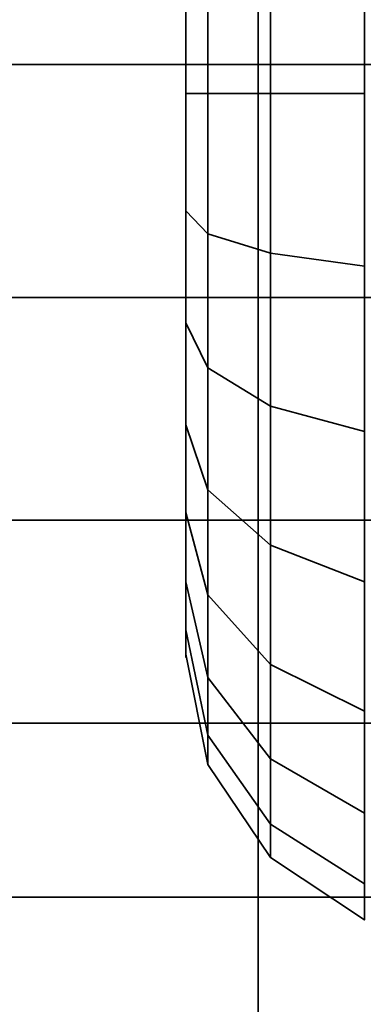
# Model space of a CAD drawing. Header units: millimetres. Extents: x -587 to 3688, y -115 to 120.
# Tile 936 of 960: x 3530.15 to 3532.53, y -38.5 to -31.69. Entities that reach past the tile are written whole.
import ezdxf

# ---------------------------------------------------------------- set-up
doc = ezdxf.new("R2010")
doc.units = ezdxf.units.MM
doc.layers.add('151', color=7, linetype='Continuous', true_color=0xffffff)

# ---------------------------------------------------------------- blocks, each defined once
blk = doc.blocks.new('UG_SURFACE_003')
at = {"layer": '151', "color": 252, "linetype": 'Continuous', "lineweight": 35}
for points in [[(3687.5, -40, 2198), (3687.5, 110, 2198), (2312.5, 110, 2198), (2312.5, -40, 2198)], [(2462.5001, -40, 2048.0001), (2462.5001, 110, 2048.0001), (3537.4999, 110, 2048.0001), (3537.4999, -40, 2048.0001)]]:
    blk.add_3dface(points, dxfattribs=at)
blk = doc.blocks.new('UG_SURFACE_103')
at = {"layer": '151', "color": 252, "linetype": 'Continuous', "lineweight": 35}
for points in [[(3516, -17.5352, 415), (3516, -46.5, 415), (3531.8, -46.5, 415), (3531.8, -17.5352, 415)], [(3516, -17.5352, 414), (3531.8, -17.5352, 414), (3531.8, -46.5, 414), (3516, -46.5, 414)], [(3516, -17.5352, 275), (3531.8, -17.5352, 275), (3531.8, -46.5, 275), (3516, -46.5, 275)], [(3516, -17.5352, 276), (3516, -46.5, 276), (3531.8, -46.5, 276), (3531.8, -17.5352, 276)], [(3531.8, -17.5352, 414), (3531.8, -17.5352, 415), (3531.8, -46.5, 415), (3531.8, -46.5, 414)], [(3531.8, -46.5, 276), (3531.8, -46.5, 275), (3531.8, -17.5352, 275), (3531.8, -17.5352, 276)]]:
    blk.add_3dface(points, dxfattribs=at)
blk = doc.blocks.new('UG_SURFACE_105')
at = {"layer": '151', "color": 18, "linetype": 'Continuous', "lineweight": 35}
for points in [[(3517.9999, -32, 296.75), (3535.0001, -32, 296.75), (3535.0001, -28.8478, 296.08), (3517.9999, -28.8478, 296.08)], [(3517.9999, -30.3887, 281.4194), (3535.0001, -30.3887, 281.4194), (3535.0001, -33.6113, 281.4194), (3517.9999, -33.6113, 281.4194)], [(3517.9999, -35.1522, 296.08), (3535.0001, -35.1522, 296.08), (3535.0001, -32, 296.75), (3517.9999, -32, 296.75)], [(3517.9999, -33.6113, 281.4194), (3535.0001, -33.6113, 281.4194), (3535.0001, -36.5553, 282.7301), (3517.9999, -36.5553, 282.7301)], [(3517.9999, -37.7594, 294.1858), (3535.0001, -37.7594, 294.1858), (3535.0001, -35.1522, 296.08), (3517.9999, -35.1522, 296.08)], [(3517.9999, -36.5553, 282.7301), (3535.0001, -36.5553, 282.7301), (3535.0001, -38.7117, 285.125), (3517.9999, -38.7117, 285.125)], [(3517.9999, -39.3707, 291.3949), (3535.0001, -39.3707, 291.3949), (3535.0001, -37.7594, 294.1858), (3517.9999, -37.7594, 294.1858)]]:
    blk.add_3dface(points, dxfattribs=at)
blk = doc.blocks.new('UG_SURFACE_106')
at = {"layer": '151', "color": 18, "linetype": 'Continuous', "lineweight": 35}
for points in [[(3517.9999, -32, 408.75), (3535.0001, -32, 408.75), (3535.0001, -28.8478, 408.08), (3517.9999, -28.8478, 408.08)], [(3517.9999, -30.3887, 393.4194), (3535.0001, -30.3887, 393.4194), (3535.0001, -33.6113, 393.4194), (3517.9999, -33.6113, 393.4194)], [(3517.9999, -35.1522, 408.08), (3535.0001, -35.1522, 408.08), (3535.0001, -32, 408.75), (3517.9999, -32, 408.75)], [(3517.9999, -33.6113, 393.4194), (3535.0001, -33.6113, 393.4194), (3535.0001, -36.5553, 394.7301), (3517.9999, -36.5553, 394.7301)], [(3517.9999, -37.7594, 406.1858), (3535.0001, -37.7594, 406.1858), (3535.0001, -35.1522, 408.08), (3517.9999, -35.1522, 408.08)], [(3517.9999, -36.5553, 394.7301), (3535.0001, -36.5553, 394.7301), (3535.0001, -38.7117, 397.125), (3517.9999, -38.7117, 397.125)], [(3517.9999, -39.3707, 403.3949), (3535.0001, -39.3707, 403.3949), (3535.0001, -37.7594, 406.1858), (3517.9999, -37.7594, 406.1858)]]:
    blk.add_3dface(points, dxfattribs=at)
blk = doc.blocks.new('UG_SURFACE_108')
at = {"layer": '151', "color": 252, "linetype": 'Continuous', "lineweight": 35}
for points in [[(3530, -47, 273), (3517.9999, -16.5, 273), (3533.9999, -19.5, 273), (3533.9999, -45.5, 273)], [(3517.9999, -16.5, 275), (3530, -47, 275), (3533.9999, -45.5, 275), (3533.9999, -19.5, 275)], [(3517.9999, -16.5, 417), (3530, -47, 417), (3533.9999, -45.5, 417), (3533.9999, -19.5, 417)], [(3530, -47, 415), (3517.9999, -16.5, 415), (3533.9999, -19.5, 415), (3533.9999, -45.5, 415)], [(3531.3001, -28.8225, 402.95), (3531.3001, -28.3214, 401.4077), (3531.3001, -28.4909, 399.7948), (3531.3001, -32.2, 401)], [(3531.3001, -28.8225, 290.95), (3531.3001, -28.3214, 289.4077), (3531.3001, -28.4909, 287.7948), (3531.3001, -32.2, 289)], [(3531.3001, -28.4909, 399.7948), (3531.3001, -29.3017, 398.3904), (3531.3001, -30.6137, 397.4372), (3531.3001, -32.2, 401)], [(3531.3001, -28.4909, 287.7948), (3531.3001, -29.3017, 286.3904), (3531.3001, -30.6137, 285.4372), (3531.3001, -32.2, 289)], [(3531.3001, -31.3891, 404.8148), (3531.3001, -29.9076, 404.1552), (3531.3001, -28.8225, 402.95), (3531.3001, -32.2, 401)], [(3531.3001, -31.3891, 292.8148), (3531.3001, -29.9076, 292.1552), (3531.3001, -28.8225, 290.95), (3531.3001, -32.2, 289)], [(3532.5346, -29.8622, 395.7492), (3532.5346, -32.2, 395.2522), (3531.8859, -32.2, 395.6858), (3531.8859, -30.0385, 396.1452)], [(3532.5346, -29.8622, 283.7492), (3532.5346, -32.2, 283.2522), (3531.8859, -32.2, 283.6858), (3531.8859, -30.0385, 284.1452)], [(3531.8859, -30.0385, 396.1452), (3531.8859, -32.2, 395.6858), (3531.4522, -32.2, 396.3346), (3531.4522, -30.3024, 396.738)], [(3531.8859, -30.0385, 284.1452), (3531.8859, -32.2, 283.6858), (3531.4522, -32.2, 284.3346), (3531.4522, -30.3024, 284.738)], [(3531.4522, -30.3024, 396.738), (3531.4522, -32.2, 396.3346), (3531.3001, -32.2, 397.1), (3531.3001, -30.6137, 397.4372)], [(3531.4522, -30.3024, 284.738), (3531.4522, -32.2, 284.3346), (3531.3001, -32.2, 285.1), (3531.3001, -30.6137, 285.4372)], [(3531.3001, -30.6137, 397.4372), (3531.3001, -32.2, 397.1), (3531.3001, -33.7863, 397.4372), (3531.3001, -32.2, 401)], [(3531.3001, -30.6137, 285.4372), (3531.3001, -32.2, 285.1), (3531.3001, -33.7863, 285.4372), (3531.3001, -32.2, 289)], [(3532.5346, -33.395, 406.6222), (3532.5346, -31.005, 406.6222), (3531.8859, -31.0951, 406.1981), (3531.8859, -33.3049, 406.1981)], [(3532.5346, -33.395, 294.6222), (3532.5346, -31.005, 294.6222), (3531.8859, -31.0951, 294.1981), (3531.8859, -33.3049, 294.1981)], [(3531.8859, -33.3049, 406.1981), (3531.8859, -31.0951, 406.1981), (3531.4522, -31.23, 405.5634), (3531.4522, -33.17, 405.5634)], [(3531.8859, -33.3049, 294.1981), (3531.8859, -31.0951, 294.1981), (3531.4522, -31.23, 293.5634), (3531.4522, -33.17, 293.5634)], [(3531.4522, -33.17, 405.5634), (3531.4522, -31.23, 405.5634), (3531.3001, -31.3891, 404.8148), (3531.3001, -33.0109, 404.8148)], [(3531.4522, -33.17, 293.5634), (3531.4522, -31.23, 293.5634), (3531.3001, -31.3891, 292.8148), (3531.3001, -33.0109, 292.8148)], [(3531.3001, -34.4924, 404.1552), (3531.3001, -33.0109, 404.8148), (3531.3001, -31.3891, 404.8148), (3531.3001, -32.2, 401)], [(3531.3001, -34.4924, 292.1552), (3531.3001, -33.0109, 292.8148), (3531.3001, -31.3891, 292.8148), (3531.3001, -32.2, 289)], [(3531.3001, -32.2, 401), (3531.3001, -33.7863, 397.4372), (3531.3001, -35.0983, 398.3904)], [(3531.3001, -35.0983, 398.3904), (3531.3001, -35.9091, 399.7948), (3531.3001, -36.0786, 401.4077), (3531.3001, -32.2, 401)], [(3531.3001, -36.0786, 401.4077), (3531.3001, -35.5775, 402.95), (3531.3001, -34.4924, 404.1552), (3531.3001, -32.2, 401)], [(3531.4522, -32.2, 396.3346), (3531.4522, -34.0976, 396.738), (3531.3001, -33.7863, 397.4372), (3531.3001, -32.2, 397.1)], [(3531.4522, -32.2, 284.3346), (3531.4522, -34.0976, 284.738), (3531.3001, -33.7863, 285.4372), (3531.3001, -32.2, 285.1)], [(3531.3001, -32.2, 289), (3531.3001, -33.7863, 285.4372), (3531.3001, -35.0983, 286.3904)], [(3531.3001, -35.0983, 286.3904), (3531.3001, -35.9091, 287.7948), (3531.3001, -36.0786, 289.4077), (3531.3001, -32.2, 289)], [(3531.3001, -36.0786, 289.4077), (3531.3001, -35.5775, 290.95), (3531.3001, -34.4924, 292.1552), (3531.3001, -32.2, 289)], [(3531.8859, -32.2, 395.6858), (3531.8859, -34.3615, 396.1452), (3531.4522, -34.0976, 396.738), (3531.4522, -32.2, 396.3346)], [(3531.8859, -32.2, 283.6858), (3531.8859, -34.3615, 284.1452), (3531.4522, -34.0976, 284.738), (3531.4522, -32.2, 284.3346)], [(3532.5346, -32.2, 395.2522), (3532.5346, -34.5378, 395.7492), (3531.8859, -34.3615, 396.1452), (3531.8859, -32.2, 395.6858)], [(3532.5346, -32.2, 283.2522), (3532.5346, -34.5378, 283.7492), (3531.8859, -34.3615, 284.1452), (3531.8859, -32.2, 283.6858)], [(3531.4522, -34.9422, 404.7744), (3531.4522, -33.17, 405.5634), (3531.3001, -33.0109, 404.8148), (3531.3001, -34.4924, 404.1552)], [(3531.4522, -34.9422, 292.7743), (3531.4522, -33.17, 293.5634), (3531.3001, -33.0109, 292.8148), (3531.3001, -34.4924, 292.1552)], [(3531.8859, -35.3236, 405.2993), (3531.8859, -33.3049, 406.1981), (3531.4522, -33.17, 405.5634), (3531.4522, -34.9422, 404.7744)], [(3531.8859, -35.3236, 293.2993), (3531.8859, -33.3049, 294.1981), (3531.4522, -33.17, 293.5634), (3531.4522, -34.9422, 292.7743)], [(3532.5346, -35.5784, 405.65), (3532.5346, -33.395, 406.6222), (3531.8859, -33.3049, 406.1981), (3531.8859, -35.3236, 405.2993)], [(3532.5346, -35.5784, 293.65), (3532.5346, -33.395, 294.6222), (3531.8859, -33.3049, 294.1981), (3531.8859, -35.3236, 293.2993)], [(3531.4522, -34.0976, 396.738), (3531.4522, -35.667, 397.8783), (3531.3001, -35.0983, 398.3904), (3531.3001, -33.7863, 397.4372)], [(3531.4522, -34.0976, 284.738), (3531.4522, -35.667, 285.8783), (3531.3001, -35.0983, 286.3904), (3531.3001, -33.7863, 285.4372)], [(3531.8859, -34.3615, 396.1452), (3531.8859, -36.1492, 397.4441), (3531.4522, -35.667, 397.8783), (3531.4522, -34.0976, 396.738)], [(3531.8859, -34.3615, 284.1452), (3531.8859, -36.1492, 285.4441), (3531.4522, -35.667, 285.8783), (3531.4522, -34.0976, 284.738)], [(3532.5346, -34.5378, 395.7492), (3532.5346, -36.4714, 397.154), (3531.8859, -36.1492, 397.4441), (3531.8859, -34.3615, 396.1452)], [(3532.5346, -34.5378, 283.7492), (3532.5346, -36.4714, 285.154), (3531.8859, -36.1492, 285.4441), (3531.8859, -34.3615, 284.1452)], [(3531.4522, -36.2403, 403.3327), (3531.4522, -34.9422, 404.7744), (3531.3001, -34.4924, 404.1552), (3531.3001, -35.5775, 402.95)], [(3531.4522, -36.2403, 291.3327), (3531.4522, -34.9422, 292.7743), (3531.3001, -34.4924, 292.1552), (3531.3001, -35.5775, 290.95)], [(3531.8859, -36.8022, 403.6571), (3531.8859, -35.3236, 405.2993), (3531.4522, -34.9422, 404.7744), (3531.4522, -36.2403, 403.3327)], [(3531.8859, -36.8022, 291.6571), (3531.8859, -35.3236, 293.2993), (3531.4522, -34.9422, 292.7743), (3531.4522, -36.2403, 291.3327)], [(3531.4522, -35.667, 397.8783), (3531.4522, -36.637, 399.5583), (3531.3001, -35.9091, 399.7948), (3531.3001, -35.0983, 398.3904)], [(3531.4522, -35.667, 285.8783), (3531.4522, -36.637, 287.5583), (3531.3001, -35.9091, 287.7948), (3531.3001, -35.0983, 286.3904)], [(3532.5346, -37.1777, 403.8739), (3532.5346, -35.5784, 405.65), (3531.8859, -35.3236, 405.2993), (3531.8859, -36.8022, 403.6571)], [(3532.5346, -37.1777, 291.8739), (3532.5346, -35.5784, 293.65), (3531.8859, -35.3236, 293.2993), (3531.8859, -36.8022, 291.6571)], [(3531.4522, -36.8398, 401.4877), (3531.4522, -36.2403, 403.3327), (3531.3001, -35.5775, 402.95), (3531.3001, -36.0786, 401.4077)], [(3531.4522, -36.8398, 289.4877), (3531.4522, -36.2403, 291.3327), (3531.3001, -35.5775, 290.95), (3531.3001, -36.0786, 289.4077)], [(3531.8859, -36.1492, 397.4441), (3531.8859, -37.2541, 399.3578), (3531.4522, -36.637, 399.5583), (3531.4522, -35.667, 397.8783)], [(3531.8859, -36.1492, 285.4441), (3531.8859, -37.2541, 287.3578), (3531.4522, -36.637, 287.5583), (3531.4522, -35.667, 285.8783)], [(3531.4522, -36.637, 399.5583), (3531.4522, -36.8398, 401.4877), (3531.3001, -36.0786, 401.4077), (3531.3001, -35.9091, 399.7948)], [(3531.4522, -36.637, 287.5583), (3531.4522, -36.8398, 289.4877), (3531.3001, -36.0786, 289.4077), (3531.3001, -35.9091, 287.7948)], [(3532.5346, -36.4714, 397.154), (3532.5346, -37.6664, 399.2238), (3531.8859, -37.2541, 399.3578), (3531.8859, -36.1492, 397.4441)], [(3532.5346, -36.4714, 285.154), (3532.5346, -37.6664, 287.2238), (3531.8859, -37.2541, 287.3578), (3531.8859, -36.1492, 285.4441)], [(3531.8859, -37.4851, 401.5555), (3531.8859, -36.8022, 403.6571), (3531.4522, -36.2403, 403.3327), (3531.4522, -36.8398, 401.4877)], [(3531.8859, -37.4851, 289.5555), (3531.8859, -36.8022, 291.6571), (3531.4522, -36.2403, 291.3327), (3531.4522, -36.8398, 289.4877)], [(3531.8859, -37.2541, 399.3578), (3531.8859, -37.4851, 401.5555), (3531.4522, -36.8398, 401.4877), (3531.4522, -36.637, 399.5583)], [(3531.8859, -37.2541, 287.3578), (3531.8859, -37.4851, 289.5555), (3531.4522, -36.8398, 289.4877), (3531.4522, -36.637, 287.5583)], [(3532.5346, -37.9163, 401.6008), (3532.5346, -37.1777, 403.8739), (3531.8859, -36.8022, 403.6571), (3531.8859, -37.4851, 401.5555)], [(3532.5346, -37.9163, 289.6008), (3532.5346, -37.1777, 291.8739), (3531.8859, -36.8022, 291.6571), (3531.8859, -37.4851, 289.5555)], [(3532.5346, -37.6664, 399.2238), (3532.5346, -37.9163, 401.6008), (3531.8859, -37.4851, 401.5555), (3531.8859, -37.2541, 399.3578)], [(3532.5346, -37.6664, 287.2238), (3532.5346, -37.9163, 289.6008), (3531.8859, -37.4851, 289.5555), (3531.8859, -37.2541, 287.3578)]]:
    blk.add_3dface(points, dxfattribs=at)
blk = doc.blocks.new('UG_SURFACE_114')
at = {"layer": '151', "color": 252, "linetype": 'Continuous', "lineweight": 35}
for points in [[(3516, -17.5352, 1850), (3516, -46.5, 1850), (3531.8, -46.5, 1850), (3531.8, -17.5352, 1850)], [(3516, -17.5352, 1849), (3531.8, -17.5352, 1849), (3531.8, -46.5, 1849), (3516, -46.5, 1849)], [(3516, -17.5352, 1710), (3531.8, -17.5352, 1710), (3531.8, -46.5, 1710), (3516, -46.5, 1710)], [(3516, -17.5352, 1711), (3516, -46.5, 1711), (3531.8, -46.5, 1711), (3531.8, -17.5352, 1711)], [(3531.8, -17.5352, 1849), (3531.8, -17.5352, 1850), (3531.8, -46.5, 1850), (3531.8, -46.5, 1849)], [(3531.8, -46.5, 1711), (3531.8, -46.5, 1710), (3531.8, -17.5352, 1710), (3531.8, -17.5352, 1711)]]:
    blk.add_3dface(points, dxfattribs=at)
blk = doc.blocks.new('UG_SURFACE_116')
at = {"layer": '151', "color": 18, "linetype": 'Continuous', "lineweight": 35}
for points in [[(3517.9999, -32, 1731.75), (3535.0001, -32, 1731.75), (3535.0001, -28.8478, 1731.0799), (3517.9999, -28.8478, 1731.0799)], [(3517.9999, -30.3887, 1716.4193), (3535.0001, -30.3887, 1716.4193), (3535.0001, -33.6113, 1716.4193), (3517.9999, -33.6113, 1716.4193)], [(3517.9999, -35.1522, 1731.0799), (3535.0001, -35.1522, 1731.0799), (3535.0001, -32, 1731.75), (3517.9999, -32, 1731.75)], [(3517.9999, -33.6113, 1716.4193), (3535.0001, -33.6113, 1716.4193), (3535.0001, -36.5553, 1717.7302), (3517.9999, -36.5553, 1717.7302)], [(3517.9999, -37.7594, 1729.1858), (3535.0001, -37.7594, 1729.1858), (3535.0001, -35.1522, 1731.0799), (3517.9999, -35.1522, 1731.0799)], [(3517.9999, -36.5553, 1717.7302), (3535.0001, -36.5553, 1717.7302), (3535.0001, -38.7117, 1720.125), (3517.9999, -38.7117, 1720.125)], [(3517.9999, -39.3707, 1726.3949), (3535.0001, -39.3707, 1726.3949), (3535.0001, -37.7594, 1729.1858), (3517.9999, -37.7594, 1729.1858)]]:
    blk.add_3dface(points, dxfattribs=at)
blk = doc.blocks.new('UG_SURFACE_117')
at = {"layer": '151', "color": 18, "linetype": 'Continuous', "lineweight": 35}
for points in [[(3517.9999, -32, 1843.75), (3535.0001, -32, 1843.75), (3535.0001, -28.8478, 1843.0799), (3517.9999, -28.8478, 1843.0799)], [(3517.9999, -30.3887, 1828.4193), (3535.0001, -30.3887, 1828.4193), (3535.0001, -33.6113, 1828.4193), (3517.9999, -33.6113, 1828.4193)], [(3517.9999, -35.1522, 1843.0799), (3535.0001, -35.1522, 1843.0799), (3535.0001, -32, 1843.75), (3517.9999, -32, 1843.75)], [(3517.9999, -33.6113, 1828.4193), (3535.0001, -33.6113, 1828.4193), (3535.0001, -36.5553, 1829.7302), (3517.9999, -36.5553, 1829.7302)], [(3517.9999, -37.7594, 1841.1858), (3535.0001, -37.7594, 1841.1858), (3535.0001, -35.1522, 1843.0799), (3517.9999, -35.1522, 1843.0799)], [(3517.9999, -36.5553, 1829.7302), (3535.0001, -36.5553, 1829.7302), (3535.0001, -38.7117, 1832.1249), (3517.9999, -38.7117, 1832.1249)], [(3517.9999, -39.3707, 1838.3949), (3535.0001, -39.3707, 1838.3949), (3535.0001, -37.7594, 1841.1858), (3517.9999, -37.7594, 1841.1858)]]:
    blk.add_3dface(points, dxfattribs=at)
blk = doc.blocks.new('UG_SURFACE_119')
at = {"layer": '151', "color": 252, "linetype": 'Continuous', "lineweight": 35}
for points in [[(3530, -47, 1707.9999), (3517.9999, -16.5, 1707.9999), (3533.9999, -19.5, 1707.9999), (3533.9999, -45.5, 1707.9999)], [(3517.9999, -16.5, 1710), (3530, -47, 1710), (3533.9999, -45.5, 1710), (3533.9999, -19.5, 1710)], [(3517.9999, -16.5, 1852), (3530, -47, 1852), (3533.9999, -45.5, 1852), (3533.9999, -19.5, 1852)], [(3530, -47, 1850), (3517.9999, -16.5, 1850), (3533.9999, -19.5, 1850), (3533.9999, -45.5, 1850)], [(3531.3001, -28.8225, 1837.95), (3531.3001, -28.3214, 1836.4077), (3531.3001, -28.4909, 1834.7949), (3531.3001, -32.2, 1836)], [(3531.3001, -28.8225, 1725.95), (3531.3001, -28.3214, 1724.4077), (3531.3001, -28.4909, 1722.7949), (3531.3001, -32.2, 1724)], [(3531.3001, -28.4909, 1834.7949), (3531.3001, -29.3017, 1833.3904), (3531.3001, -30.6137, 1832.4372), (3531.3001, -32.2, 1836)], [(3531.3001, -28.4909, 1722.7949), (3531.3001, -29.3017, 1721.3904), (3531.3001, -30.6137, 1720.4372), (3531.3001, -32.2, 1724)], [(3531.3001, -31.3891, 1839.8148), (3531.3001, -29.9076, 1839.1552), (3531.3001, -28.8225, 1837.95), (3531.3001, -32.2, 1836)], [(3531.3001, -31.3891, 1727.8148), (3531.3001, -29.9076, 1727.1552), (3531.3001, -28.8225, 1725.95), (3531.3001, -32.2, 1724)], [(3532.5346, -29.8622, 1830.7492), (3532.5346, -32.2, 1830.2523), (3531.8859, -32.2, 1830.6857), (3531.8859, -30.0385, 1831.1452)], [(3532.5346, -29.8622, 1718.7492), (3532.5346, -32.2, 1718.2522), (3531.8859, -32.2, 1718.6857), (3531.8859, -30.0385, 1719.1452)], [(3531.8859, -30.0385, 1831.1452), (3531.8859, -32.2, 1830.6857), (3531.4522, -32.2, 1831.3346), (3531.4522, -30.3024, 1831.738)], [(3531.8859, -30.0385, 1719.1452), (3531.8859, -32.2, 1718.6857), (3531.4522, -32.2, 1719.3346), (3531.4522, -30.3024, 1719.738)], [(3531.4522, -30.3024, 1831.738), (3531.4522, -32.2, 1831.3346), (3531.3001, -32.2, 1832.1), (3531.3001, -30.6137, 1832.4372)], [(3531.4522, -30.3024, 1719.738), (3531.4522, -32.2, 1719.3346), (3531.3001, -32.2, 1720.1), (3531.3001, -30.6137, 1720.4372)], [(3531.3001, -30.6137, 1832.4372), (3531.3001, -32.2, 1832.1), (3531.3001, -33.7863, 1832.4372), (3531.3001, -32.2, 1836)], [(3531.3001, -30.6137, 1720.4372), (3531.3001, -32.2, 1720.1), (3531.3001, -33.7863, 1720.4372), (3531.3001, -32.2, 1724)], [(3532.5346, -33.395, 1841.6221), (3532.5346, -31.005, 1841.6221), (3531.8859, -31.0951, 1841.1981), (3531.8859, -33.3049, 1841.1981)], [(3532.5346, -33.395, 1729.6221), (3532.5346, -31.005, 1729.6221), (3531.8859, -31.0951, 1729.1981), (3531.8859, -33.3049, 1729.1981)], [(3531.8859, -33.3049, 1841.1981), (3531.8859, -31.0951, 1841.1981), (3531.4522, -31.23, 1840.5634), (3531.4522, -33.17, 1840.5634)], [(3531.8859, -33.3049, 1729.1981), (3531.8859, -31.0951, 1729.1981), (3531.4522, -31.23, 1728.5634), (3531.4522, -33.17, 1728.5634)], [(3531.4522, -33.17, 1840.5634), (3531.4522, -31.23, 1840.5634), (3531.3001, -31.3891, 1839.8148), (3531.3001, -33.0109, 1839.8148)], [(3531.4522, -33.17, 1728.5634), (3531.4522, -31.23, 1728.5634), (3531.3001, -31.3891, 1727.8148), (3531.3001, -33.0109, 1727.8148)], [(3531.3001, -34.4924, 1839.1552), (3531.3001, -33.0109, 1839.8148), (3531.3001, -31.3891, 1839.8148), (3531.3001, -32.2, 1836)], [(3531.3001, -34.4924, 1727.1552), (3531.3001, -33.0109, 1727.8148), (3531.3001, -31.3891, 1727.8148), (3531.3001, -32.2, 1724)], [(3531.3001, -32.2, 1836), (3531.3001, -33.7863, 1832.4372), (3531.3001, -35.0983, 1833.3904)], [(3531.3001, -35.0983, 1833.3904), (3531.3001, -35.9091, 1834.7949), (3531.3001, -36.0786, 1836.4077), (3531.3001, -32.2, 1836)], [(3531.3001, -36.0786, 1836.4077), (3531.3001, -35.5775, 1837.95), (3531.3001, -34.4924, 1839.1552), (3531.3001, -32.2, 1836)], [(3531.4522, -32.2, 1831.3346), (3531.4522, -34.0976, 1831.738), (3531.3001, -33.7863, 1832.4372), (3531.3001, -32.2, 1832.1)], [(3531.4522, -32.2, 1719.3346), (3531.4522, -34.0976, 1719.738), (3531.3001, -33.7863, 1720.4372), (3531.3001, -32.2, 1720.1)], [(3531.3001, -32.2, 1724), (3531.3001, -33.7863, 1720.4372), (3531.3001, -35.0983, 1721.3904)], [(3531.3001, -35.0983, 1721.3904), (3531.3001, -35.9091, 1722.7949), (3531.3001, -36.0786, 1724.4077), (3531.3001, -32.2, 1724)], [(3531.3001, -36.0786, 1724.4077), (3531.3001, -35.5775, 1725.95), (3531.3001, -34.4924, 1727.1552), (3531.3001, -32.2, 1724)], [(3531.8859, -32.2, 1830.6857), (3531.8859, -34.3615, 1831.1452), (3531.4522, -34.0976, 1831.738), (3531.4522, -32.2, 1831.3346)], [(3531.8859, -32.2, 1718.6857), (3531.8859, -34.3615, 1719.1452), (3531.4522, -34.0976, 1719.738), (3531.4522, -32.2, 1719.3346)], [(3532.5346, -32.2, 1830.2523), (3532.5346, -34.5378, 1830.7492), (3531.8859, -34.3615, 1831.1452), (3531.8859, -32.2, 1830.6857)], [(3532.5346, -32.2, 1718.2522), (3532.5346, -34.5378, 1718.7492), (3531.8859, -34.3615, 1719.1452), (3531.8859, -32.2, 1718.6857)], [(3531.4522, -34.9422, 1839.7744), (3531.4522, -33.17, 1840.5634), (3531.3001, -33.0109, 1839.8148), (3531.3001, -34.4924, 1839.1552)], [(3531.4522, -34.9422, 1727.7744), (3531.4522, -33.17, 1728.5634), (3531.3001, -33.0109, 1727.8148), (3531.3001, -34.4924, 1727.1552)], [(3531.8859, -35.3236, 1840.2992), (3531.8859, -33.3049, 1841.1981), (3531.4522, -33.17, 1840.5634), (3531.4522, -34.9422, 1839.7744)], [(3531.8859, -35.3236, 1728.2993), (3531.8859, -33.3049, 1729.1981), (3531.4522, -33.17, 1728.5634), (3531.4522, -34.9422, 1727.7744)], [(3532.5346, -35.5784, 1840.6501), (3532.5346, -33.395, 1841.6221), (3531.8859, -33.3049, 1841.1981), (3531.8859, -35.3236, 1840.2992)], [(3532.5346, -35.5784, 1728.6501), (3532.5346, -33.395, 1729.6221), (3531.8859, -33.3049, 1729.1981), (3531.8859, -35.3236, 1728.2993)], [(3531.4522, -34.0976, 1831.738), (3531.4522, -35.667, 1832.8782), (3531.3001, -35.0983, 1833.3904), (3531.3001, -33.7863, 1832.4372)], [(3531.4522, -34.0976, 1719.738), (3531.4522, -35.667, 1720.8782), (3531.3001, -35.0983, 1721.3904), (3531.3001, -33.7863, 1720.4372)], [(3531.8859, -34.3615, 1831.1452), (3531.8859, -36.1492, 1832.4441), (3531.4522, -35.667, 1832.8782), (3531.4522, -34.0976, 1831.738)], [(3531.8859, -34.3615, 1719.1452), (3531.8859, -36.1492, 1720.4441), (3531.4522, -35.667, 1720.8782), (3531.4522, -34.0976, 1719.738)], [(3532.5346, -34.5378, 1830.7492), (3532.5346, -36.4714, 1832.154), (3531.8859, -36.1492, 1832.4441), (3531.8859, -34.3615, 1831.1452)], [(3532.5346, -34.5378, 1718.7492), (3532.5346, -36.4714, 1720.154), (3531.8859, -36.1492, 1720.4441), (3531.8859, -34.3615, 1719.1452)], [(3531.4522, -36.2403, 1838.3327), (3531.4522, -34.9422, 1839.7744), (3531.3001, -34.4924, 1839.1552), (3531.3001, -35.5775, 1837.95)], [(3531.4522, -36.2403, 1726.3327), (3531.4522, -34.9422, 1727.7744), (3531.3001, -34.4924, 1727.1552), (3531.3001, -35.5775, 1725.95)], [(3531.8859, -36.8022, 1838.6571), (3531.8859, -35.3236, 1840.2992), (3531.4522, -34.9422, 1839.7744), (3531.4522, -36.2403, 1838.3327)], [(3531.8859, -36.8022, 1726.6572), (3531.8859, -35.3236, 1728.2993), (3531.4522, -34.9422, 1727.7744), (3531.4522, -36.2403, 1726.3327)], [(3531.4522, -35.667, 1832.8782), (3531.4522, -36.637, 1834.5584), (3531.3001, -35.9091, 1834.7949), (3531.3001, -35.0983, 1833.3904)], [(3531.4522, -35.667, 1720.8782), (3531.4522, -36.637, 1722.5584), (3531.3001, -35.9091, 1722.7949), (3531.3001, -35.0983, 1721.3904)], [(3532.5346, -37.1777, 1838.8739), (3532.5346, -35.5784, 1840.6501), (3531.8859, -35.3236, 1840.2992), (3531.8859, -36.8022, 1838.6571)], [(3532.5346, -37.1777, 1726.8739), (3532.5346, -35.5784, 1728.6501), (3531.8859, -35.3236, 1728.2993), (3531.8859, -36.8022, 1726.6572)], [(3531.4522, -36.8398, 1836.4877), (3531.4522, -36.2403, 1838.3327), (3531.3001, -35.5775, 1837.95), (3531.3001, -36.0786, 1836.4077)], [(3531.4522, -36.8398, 1724.4877), (3531.4522, -36.2403, 1726.3327), (3531.3001, -35.5775, 1725.95), (3531.3001, -36.0786, 1724.4077)], [(3531.8859, -36.1492, 1832.4441), (3531.8859, -37.2541, 1834.3579), (3531.4522, -36.637, 1834.5584), (3531.4522, -35.667, 1832.8782)], [(3531.8859, -36.1492, 1720.4441), (3531.8859, -37.2541, 1722.3579), (3531.4522, -36.637, 1722.5584), (3531.4522, -35.667, 1720.8782)], [(3531.4522, -36.637, 1834.5584), (3531.4522, -36.8398, 1836.4877), (3531.3001, -36.0786, 1836.4077), (3531.3001, -35.9091, 1834.7949)], [(3531.4522, -36.637, 1722.5584), (3531.4522, -36.8398, 1724.4877), (3531.3001, -36.0786, 1724.4077), (3531.3001, -35.9091, 1722.7949)], [(3532.5346, -36.4714, 1832.154), (3532.5346, -37.6664, 1834.2239), (3531.8859, -37.2541, 1834.3579), (3531.8859, -36.1492, 1832.4441)], [(3532.5346, -36.4714, 1720.154), (3532.5346, -37.6664, 1722.2239), (3531.8859, -37.2541, 1722.3579), (3531.8859, -36.1492, 1720.4441)], [(3531.8859, -37.4851, 1836.5555), (3531.8859, -36.8022, 1838.6571), (3531.4522, -36.2403, 1838.3327), (3531.4522, -36.8398, 1836.4877)], [(3531.8859, -37.4851, 1724.5555), (3531.8859, -36.8022, 1726.6572), (3531.4522, -36.2403, 1726.3327), (3531.4522, -36.8398, 1724.4877)], [(3531.8859, -37.2541, 1834.3579), (3531.8859, -37.4851, 1836.5555), (3531.4522, -36.8398, 1836.4877), (3531.4522, -36.637, 1834.5584)], [(3531.8859, -37.2541, 1722.3579), (3531.8859, -37.4851, 1724.5555), (3531.4522, -36.8398, 1724.4877), (3531.4522, -36.637, 1722.5584)], [(3532.5346, -37.9163, 1836.6008), (3532.5346, -37.1777, 1838.8739), (3531.8859, -36.8022, 1838.6571), (3531.8859, -37.4851, 1836.5555)], [(3532.5346, -37.9163, 1724.6008), (3532.5346, -37.1777, 1726.8739), (3531.8859, -36.8022, 1726.6572), (3531.8859, -37.4851, 1724.5555)], [(3532.5346, -37.6664, 1834.2239), (3532.5346, -37.9163, 1836.6008), (3531.8859, -37.4851, 1836.5555), (3531.8859, -37.2541, 1834.3579)], [(3532.5346, -37.6664, 1722.2239), (3532.5346, -37.9163, 1724.6008), (3531.8859, -37.4851, 1724.5555), (3531.8859, -37.2541, 1722.3579)]]:
    blk.add_3dface(points, dxfattribs=at)

msp = doc.modelspace()

# ---------------------------------------------------------------- linework, layer by layer
at = {"layer": '151', "color": 252, "linetype": 'Continuous', "lineweight": -3, "true_color": 0x939598}
for p, q in [((3531.8, -46.5, 414), (3531.8, -17.5352, 414)), ((3531.8, -46.5, 275), (3531.8, -17.5352, 275)), ((3531.8, -46.5, 276), (3531.8, -17.5352, 276)), ((3531.8, -46.5, 415), (3531.8, -17.5352, 415)), ((3531.8, -46.5, 1710), (3531.8, -17.5352, 1710)), ((3531.8, -46.5, 1711), (3531.8, -17.5352, 1711)), ((3531.8, -46.5, 1850), (3531.8, -17.5352, 1850)), ((3531.8, -46.5, 1849), (3531.8, -17.5352, 1849))]:
    msp.add_line(p, q, dxfattribs=at)
at = {"layer": '151', "color": 252, "linetype": 'Continuous', "lineweight": -3, "true_color": 0x939598, "extrusion": (1, 0, 0)}
for centre in [(-32.2, 401, 3531.3), (-32.2, 289, 3531.3), (-32.2, 1836, 3531.3), (-32.2, 1724, 3531.3)]:
    msp.add_circle(centre, 3.9, dxfattribs=at)

# ---------------------------------------------------------------- block references
at = {"layer": '151', "color": 252, "linetype": 'Continuous', "lineweight": -3, "true_color": 0x939598}
for name in ['UG_SURFACE_003', 'UG_SURFACE_103', 'UG_SURFACE_114', 'UG_SURFACE_108', 'UG_SURFACE_119', 'UG_SURFACE_105', 'UG_SURFACE_106', 'UG_SURFACE_116', 'UG_SURFACE_117']:
    msp.add_blockref(name, (0, 0), dxfattribs=at)

doc.saveas('drawing.dxf')
